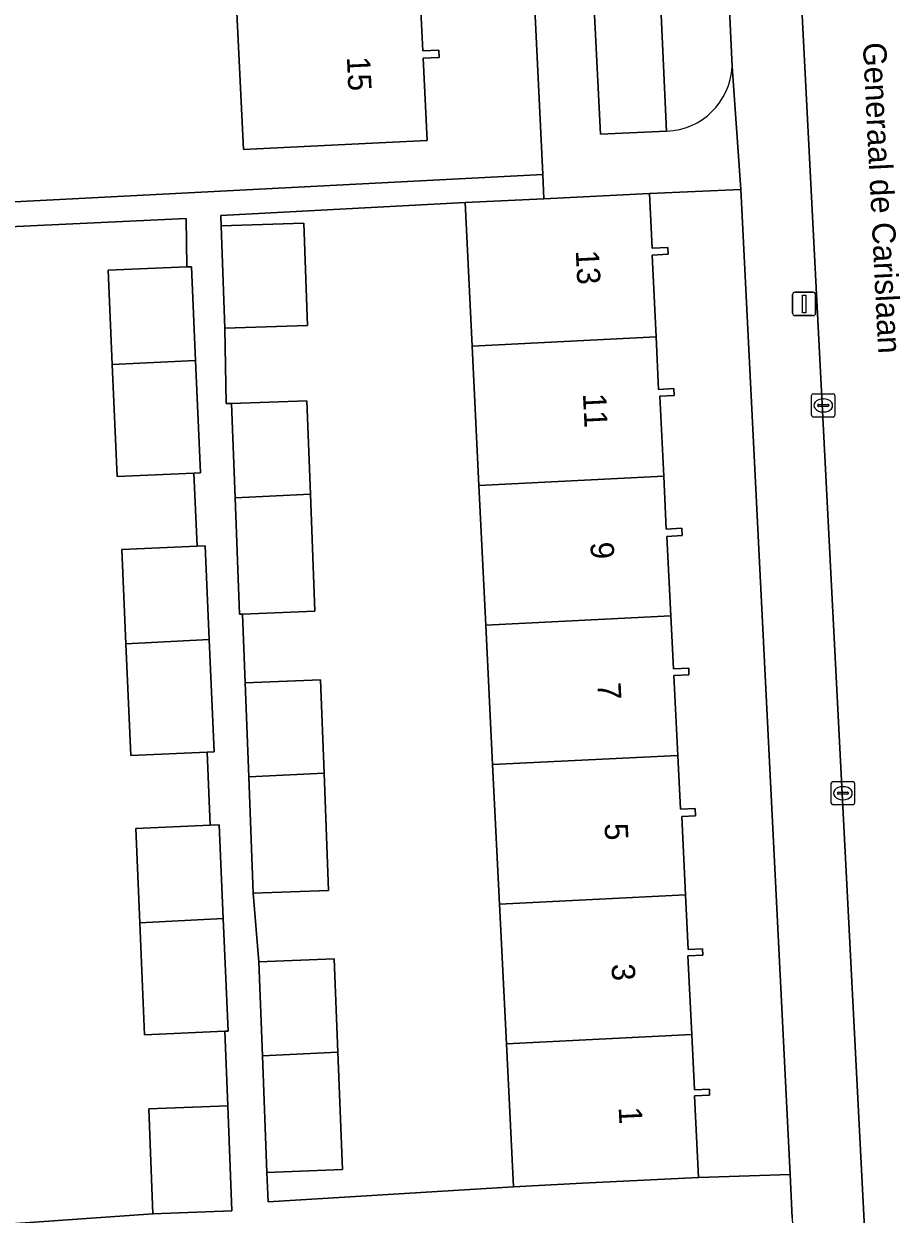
# Model space of a CAD drawing. Extents: x 161084 to 161928, y 385354 to 386522.
# Drawn here: x 161794.8 to 161832.4, y 386163.8 to 386215 of the extents above; entities that cross this region are included whole.
import ezdxf

# ---------------------------------------------------------------- set-up
doc = ezdxf.new("R2010")
doc.units = 0
for name, color, linetype in [('IMGEO_Erf', 7, 'Continuous'), ('IMGEO_Groenvoorziening', 7, 'Continuous'), ('IMGEO_Kolk', 7, 'Continuous'), ('IMGEO_Lichtmast', 7, 'Continuous'), ('IMGEO_Openbare_ruimte_label', 7, 'Continuous'), ('IMGEO_Pand', 7, 'Continuous'), ('IMGEO_Pand_nummerreeks', 7, 'Continuous'), ('IMGEO_Rijbaan_lokaal_open', 7, 'Continuous'), ('IMGEO_Voetpad_open', 7, 'Continuous')]:
    doc.layers.add(name, color=color, linetype=linetype)

msp = doc.modelspace()

# ---------------------------------------------------------------- linework, layer by layer
at = {"layer": 'IMGEO_Erf'}
for points in [[(161790.52, 386207.113), (161817.088, 386208.494), (161815.088, 386250), (161814.773, 386256.529), (161805.141, 386256.031), (161805.149, 386255.777), (161788.182, 386254.964)], [(161811.826, 386216.102), (161811.939, 386213.798), (161812.62, 386213.831), (161812.635, 386213.52), (161811.953, 386213.487), (161812.127, 386209.951), (161807.134, 386209.705), (161804.237, 386209.563), (161803.934, 386215.731)], [(161782.25, 386162.575), (161800.34, 386163.854), (161800.174, 386168.37), (161803.566, 386168.494), (161803.439, 386171.698), (161799.995, 386171.548), (161799.786, 386176.353), (161799.61, 386180.405), (161802.812, 386180.545), (161802.678, 386183.677), (161799.402, 386183.534), (161799.193, 386188.339), (161799.017, 386192.391), (161802.255, 386192.532), (161802.112, 386195.663), (161798.809, 386195.519), (161798.6, 386200.325), (161798.424, 386204.376), (161801.804, 386204.523), (161801.775, 386206.597), (161791.13, 386206.102)]]:
    msp.add_lwpolyline(points, dxfattribs=at)
for points in [[(161825.59, 386207.85), (161821.661, 386207.674), (161821.776, 386205.329), (161822.458, 386205.363), (161822.473, 386205.068), (161821.776, 386205.034), (161821.949, 386201.521), (161822.06, 386199.263), (161822.718, 386199.295), (161822.732, 386199.002), (161822.108, 386198.971), (161822.277, 386195.53), (161822.388, 386193.263), (161823.056, 386193.296), (161823.072, 386192.981), (161822.413, 386192.949), (161822.58, 386189.538), (161822.692, 386187.259), (161823.349, 386187.291), (161823.363, 386187.009), (161822.715, 386186.978), (161822.883, 386183.546), (161822.997, 386181.234), (161823.632, 386181.265), (161823.647, 386180.948), (161823.051, 386180.919), (161823.217, 386177.555), (161823.332, 386175.213), (161823.942, 386175.243), (161823.956, 386174.964), (161823.315, 386174.933), (161823.481, 386171.561), (161823.598, 386169.178), (161824.237, 386169.209), (161824.25, 386168.949), (161823.605, 386168.917), (161823.778, 386165.412), (161827.699, 386165.549)], [(161814.64, 386189.139), (161814.346, 386195.131), (161814.051, 386201.125), (161813.994, 386202.293), (161813.749, 386207.286), (161803.272, 386206.728), (161803.286, 386206.282), (161806.834, 386206.407), (161806.988, 386202.013), (161803.44, 386201.889), (161803.488, 386198.65), (161803.722, 386198.65), (161806.958, 386198.774), (161807.113, 386194.767), (161807.306, 386189.732), (161804.193, 386189.612), (161804.31, 386186.666), (161807.546, 386186.79), (161807.701, 386182.784), (161807.894, 386177.748), (161804.658, 386177.623), (161804.899, 386174.68), (161808.135, 386174.804), (161808.29, 386170.797), (161808.483, 386165.762), (161805.247, 386165.637), (161805.296, 386164.365), (161815.824, 386165.021), (161815.523, 386171.161), (161815.228, 386177.153), (161814.934, 386183.147)]]:
    msp.add_lwpolyline(points, close=True, dxfattribs=at)
at = {"layer": 'IMGEO_Groenvoorziening'}
msp.add_lwpolyline([(161821.387, 386232.551), (161818.445, 386232.427), (161819.571, 386210.23), (161822.402, 386210.354)], close=True, dxfattribs=at)
for points in [[(161824.301, 386232.669), (161821.387, 386232.551), (161822.402, 386210.354)], [(161825.213, 386213.131), (161824.301, 386232.669)]]:
    msp.add_lwpolyline(points, dxfattribs=at)
msp.add_arc((161822.295, 386213.273), 2.921, 272.0977, 357.2051, dxfattribs=at)
at = {"layer": 'IMGEO_Kolk'}
for p, q in [((161828.703, 386199.075), (161829.555, 386199.075)), ((161828.628, 386198.149), (161828.628, 386199.001)), ((161828.887, 386198.569), (161828.887, 386198.581)), ((161829.325, 386198.532), (161828.927, 386198.532)), ((161828.93, 386198.618), (161829.328, 386198.618)), ((161829.116, 386198.855), (161829.141, 386198.855)), ((161829.371, 386198.581), (161829.371, 386198.569)), ((161829.629, 386199.001), (161829.629, 386198.149)), ((161829.555, 386198.075), (161828.703, 386198.075)), ((161829.139, 386198.295), (161829.114, 386198.295)), ((161829.472, 386181.495), (161829.472, 386182.347)), ((161829.547, 386182.421), (161830.399, 386182.421)), ((161829.96, 386182.201), (161829.985, 386182.201)), ((161830.473, 386182.347), (161830.473, 386181.495)), ((161829.731, 386181.915), (161829.731, 386181.927)), ((161830.169, 386181.878), (161829.771, 386181.878)), ((161829.774, 386181.964), (161830.172, 386181.964)), ((161830.215, 386181.927), (161830.215, 386181.915)), ((161830.399, 386181.421), (161829.547, 386181.421)), ((161829.983, 386181.641), (161829.958, 386181.641))]:
    msp.add_line(p, q, dxfattribs=at)
for points in [[(161828.703, 386199.075), (161829.555, 386199.075)], [(161828.628, 386198.149), (161828.628, 386199.001)], [(161829.629, 386199.001), (161829.629, 386198.149)], [(161829.555, 386198.075), (161828.703, 386198.075)], [(161829.472, 386181.495), (161829.472, 386182.347)], [(161829.547, 386182.421), (161830.399, 386182.421)], [(161830.473, 386182.347), (161830.473, 386181.495)], [(161830.399, 386181.421), (161829.547, 386181.421)]]:
    msp.add_lwpolyline(points, dxfattribs=at)
for centre, radius, start, end in [((161828.705, 386198.999), 0.0765, 91.552, 178.448), ((161828.705, 386198.999), 0.0765, 91.552, 178.448), ((161829.553, 386198.999), 0.0765, 1.552, 88.448), ((161829.553, 386198.999), 0.0765, 1.552, 88.448), ((161828.927, 386198.578), 0.0403, 85.8775, 175.7526), ((161828.924, 386198.568), 0.0366, 178.938, 274.7102), ((161829.328, 386198.575), 0.043, 264.8664, 352.4533), ((161829.332, 386198.58), 0.0386, 1.7309, 96.639), ((161828.705, 386198.151), 0.0765, 181.552, 268.448), ((161828.705, 386198.151), 0.0765, 181.552, 268.448), ((161829.553, 386198.151), 0.0765, 271.552, 358.448), ((161829.553, 386198.151), 0.0765, 271.552, 358.448), ((161829.549, 386182.345), 0.0765, 91.552, 178.448), ((161829.549, 386182.345), 0.0765, 91.552, 178.448), ((161830.397, 386182.345), 0.0765, 1.552, 88.448), ((161830.397, 386182.345), 0.0765, 1.552, 88.448), ((161829.771, 386181.924), 0.0403, 85.8775, 175.7526), ((161829.768, 386181.914), 0.0366, 178.938, 274.7102), ((161830.172, 386181.921), 0.043, 264.8664, 352.4533), ((161830.176, 386181.926), 0.0386, 1.7309, 96.639), ((161829.549, 386181.497), 0.0765, 181.552, 268.448), ((161829.549, 386181.497), 0.0765, 181.552, 268.448), ((161830.397, 386181.497), 0.0765, 271.552, 358.448), ((161830.397, 386181.497), 0.0765, 271.552, 358.448)]:
    msp.add_arc(centre, radius, start, end, dxfattribs=at)
for centre, major_axis, ratio, start_param, end_param in [((161829.115, 386198.575), (-0.387, 0.002), 0.722429, 4.712389, 7.853982), ((161829.14, 386198.575), (-0.39, 0.002), 0.717154, 1.570796, 4.712389), ((161829.959, 386181.921), (-0.387, 0.002), 0.722429, 4.712389, 7.853982), ((161829.984, 386181.921), (-0.39, 0.002), 0.717154, 1.570796, 4.712389)]:
    msp.add_ellipse(centre, major_axis=major_axis, ratio=ratio, start_param=start_param, end_param=end_param, dxfattribs=at)
at = {"layer": 'IMGEO_Lichtmast'}
for p, q in [((161827.809, 386202.532), (161827.809, 386203.332)), ((161827.809, 386203.332), (161827.809, 386202.532)), ((161827.909, 386203.432), (161828.699, 386203.432)), ((161828.699, 386203.432), (161827.909, 386203.432)), ((161828.799, 386203.332), (161828.799, 386202.532)), ((161828.799, 386202.532), (161828.799, 386203.332)), ((161828.699, 386202.432), (161827.909, 386202.432)), ((161827.909, 386202.432), (161828.699, 386202.432))]:
    msp.add_line(p, q, dxfattribs=at)
msp.add_lwpolyline([(161828.229, 386203.307), (161828.379, 386203.307), (161828.379, 386202.557), (161828.229, 386202.557), (161828.229, 386203.307)], dxfattribs=at)
for centre, start, end in [((161827.909, 386203.332), 90, 180), ((161827.909, 386203.332), 90, 180), ((161828.699, 386203.332), 0, 90), ((161828.699, 386203.332), 360, 90), ((161827.909, 386202.532), 180, 270), ((161827.909, 386202.532), 180, 270), ((161828.699, 386202.532), 270, 0), ((161828.699, 386202.532), 270, 0)]:
    msp.add_arc(centre, 0.1, start, end, dxfattribs=at)
at = {"layer": 'IMGEO_Pand'}
for points in [[(161803.934, 386215.731), (161804.237, 386209.563), (161807.134, 386209.705), (161812.127, 386209.951), (161811.953, 386213.487), (161812.635, 386213.52), (161812.62, 386213.831), (161811.939, 386213.798), (161811.826, 386216.102)], [(161817.138, 386207.452), (161813.749, 386207.286), (161813.994, 386202.293), (161814.051, 386201.125), (161821.949, 386201.521), (161821.776, 386205.034), (161822.473, 386205.068), (161822.458, 386205.363), (161821.776, 386205.329), (161821.661, 386207.674)], [(161806.834, 386206.407), (161803.286, 386206.282), (161803.44, 386201.889), (161806.988, 386202.013)], [(161802.003, 386204.532), (161801.804, 386204.523), (161798.424, 386204.376), (161798.6, 386200.325), (161802.178, 386200.506)], [(161814.051, 386201.125), (161814.346, 386195.131), (161822.277, 386195.53), (161822.108, 386198.971), (161822.732, 386199.002), (161822.718, 386199.295), (161822.06, 386199.263), (161821.949, 386201.521)], [(161802.178, 386200.506), (161798.6, 386200.325), (161798.809, 386195.519), (161802.112, 386195.663), (161802.388, 386195.675)], [(161803.878, 386194.604), (161807.113, 386194.767), (161806.958, 386198.774), (161803.722, 386198.65)], [(161814.346, 386195.131), (161814.64, 386189.139), (161822.58, 386189.538), (161822.413, 386192.949), (161823.072, 386192.981), (161823.056, 386193.296), (161822.388, 386193.263), (161822.277, 386195.53)], [(161807.113, 386194.767), (161803.878, 386194.604), (161804.07, 386189.607), (161804.193, 386189.612), (161807.306, 386189.732)], [(161802.596, 386192.547), (161802.255, 386192.532), (161799.017, 386192.391), (161799.193, 386188.339), (161802.771, 386188.521)], [(161822.883, 386183.546), (161822.715, 386186.978), (161823.363, 386187.009), (161823.349, 386187.291), (161822.692, 386187.259), (161822.58, 386189.538), (161814.64, 386189.139), (161814.934, 386183.147)], [(161802.771, 386188.521), (161799.193, 386188.339), (161799.402, 386183.534), (161802.678, 386183.677), (161802.981, 386183.69)], [(161807.546, 386186.79), (161804.31, 386186.666), (161804.466, 386182.622), (161807.701, 386182.784)], [(161823.217, 386177.555), (161823.051, 386180.919), (161823.647, 386180.948), (161823.632, 386181.265), (161822.997, 386181.234), (161822.883, 386183.546), (161814.934, 386183.147), (161815.228, 386177.153)], [(161804.658, 386177.623), (161807.894, 386177.748), (161807.701, 386182.784), (161804.466, 386182.622)], [(161803.189, 386180.561), (161802.812, 386180.545), (161799.61, 386180.405), (161799.786, 386176.353), (161803.364, 386176.534)], [(161823.481, 386171.561), (161823.315, 386174.933), (161823.956, 386174.964), (161823.942, 386175.243), (161823.332, 386175.213), (161823.217, 386177.555), (161815.228, 386177.153), (161815.523, 386171.161)], [(161803.364, 386176.534), (161799.786, 386176.353), (161799.995, 386171.548), (161803.439, 386171.698), (161803.574, 386171.704)], [(161808.135, 386174.804), (161804.899, 386174.68), (161805.055, 386170.635), (161808.29, 386170.797)], [(161815.523, 386171.161), (161815.824, 386165.021), (161818.785, 386165.167), (161823.778, 386165.412), (161823.605, 386168.917), (161824.25, 386168.949), (161824.237, 386169.209), (161823.598, 386169.178), (161823.481, 386171.561)], [(161805.247, 386165.637), (161808.483, 386165.762), (161808.29, 386170.797), (161805.055, 386170.635)], [(161803.566, 386168.494), (161800.174, 386168.37), (161800.34, 386163.854), (161803.732, 386163.979)]]:
    msp.add_lwpolyline(points, close=True, dxfattribs=at)
at = {"layer": 'IMGEO_Rijbaan_lokaal_open'}
msp.add_lwpolyline([(161826.192, 386254.91), (161832.027, 386141.242), (161831.977, 386140.523)], dxfattribs=at)
at = {"layer": 'IMGEO_Voetpad_open'}
for points in [[(161817.343, 386256.319), (161814.773, 386256.529), (161815.088, 386250), (161817.088, 386208.494), (161817.138, 386207.452), (161821.661, 386207.674), (161825.59, 386207.85), (161825.213, 386213.131)], [(161822.402, 386210.354), (161819.571, 386210.23), (161818.445, 386232.427), (161821.387, 386232.551), (161824.301, 386232.669), (161824.054, 386234.588), (161821.354, 386234.471), (161818.372, 386234.309), (161817.343, 386256.319)], [(161831.977, 386140.523), (161832.027, 386141.242), (161826.192, 386254.91)], [(161823.248, 386253.861), (161824.054, 386234.588), (161824.301, 386232.669), (161825.213, 386213.131), (161825.59, 386207.85), (161827.699, 386165.549), (161827.793, 386163.679), (161827.968, 386160.168), (161828.222, 386155.056), (161828.59, 386147.835), (161828.898, 386142.002), (161830.737, 386137.605)], [(161827.793, 386163.679), (161827.699, 386165.549), (161823.778, 386165.412), (161818.785, 386165.167), (161815.824, 386165.021), (161805.296, 386164.365), (161805.247, 386165.637), (161805.055, 386170.635), (161804.899, 386174.68), (161804.658, 386177.623), (161804.466, 386182.622), (161804.31, 386186.666), (161804.193, 386189.612), (161804.07, 386189.607), (161803.878, 386194.604), (161803.722, 386198.65), (161803.488, 386198.65), (161803.44, 386201.889), (161803.286, 386206.282), (161803.272, 386206.728), (161813.749, 386207.286), (161817.138, 386207.452), (161817.088, 386208.494), (161790.52, 386207.113)], [(161791.13, 386206.102), (161801.775, 386206.597), (161801.804, 386204.523), (161802.003, 386204.532), (161802.178, 386200.506), (161802.388, 386195.675), (161802.112, 386195.663), (161802.255, 386192.532), (161802.596, 386192.547), (161802.771, 386188.521), (161802.981, 386183.69), (161802.678, 386183.677), (161802.812, 386180.545), (161803.189, 386180.561), (161803.364, 386176.534), (161803.574, 386171.704), (161803.439, 386171.698), (161803.566, 386168.494), (161803.732, 386163.979), (161800.34, 386163.854), (161782.25, 386162.575)]]:
    msp.add_lwpolyline(points, dxfattribs=at)
msp.add_arc((161822.295, 386213.273), 2.921, 272.0977, 357.2051, dxfattribs=at)

# ---------------------------------------------------------------- texts
at = {"layer": 'IMGEO_Openbare_ruimte_label'}
msp.add_text('Generaal de Carislaan', height=1, rotation=272.8653, dxfattribs=at).set_placement((161830.824, 386214.143))
at = {"layer": 'IMGEO_Pand_nummerreeks'}
for s, rotation, p in [('15', 272.6976, (161808.674, 386213.542)), ('13', 272.8677, (161818.499, 386205.225)), ('11', 272.8677, (161818.807, 386199.075)), ('9', 272.8677, (161819.127, 386192.691)), ('7', 272.8677, (161819.429, 386186.654)), ('5', 272.8677, (161819.732, 386180.616)), ('3', 272.8677, (161820.034, 386174.579)), ('1', 272.8677, (161820.342, 386168.428))]:
    msp.add_text(s, height=1, rotation=rotation, dxfattribs=at).set_placement(p)

doc.saveas('drawing.dxf')
